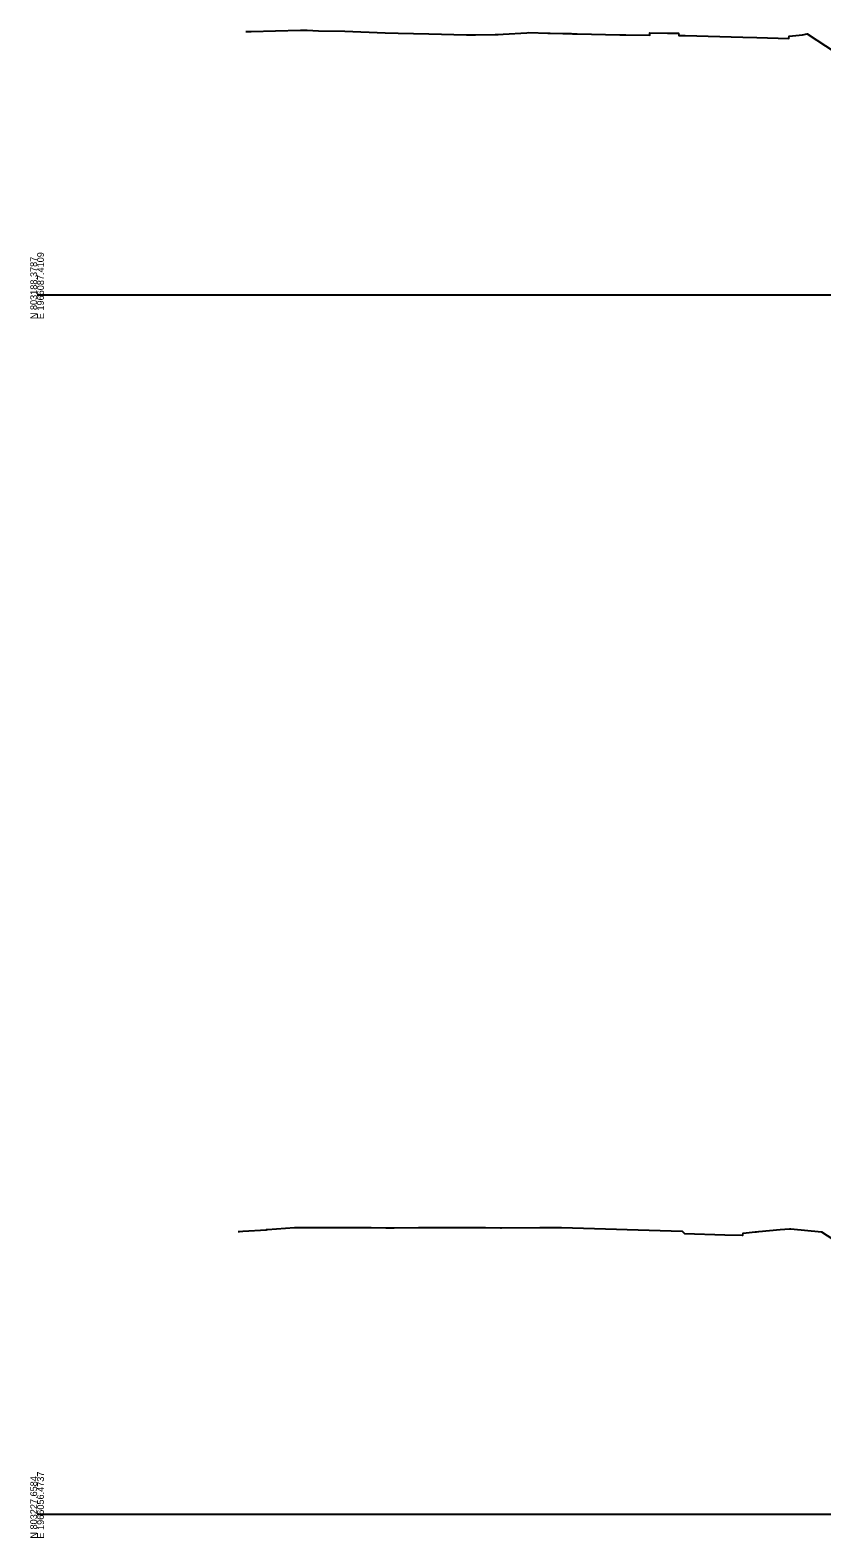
# Model space of a CAD drawing. Extents: x 1017 to 19997, y -1947 to 50737.
# Drawn here: x 11997 to 12322, y 25990 to 26609 of the extents above; entities that cross this region are included whole.
import ezdxf

# ---------------------------------------------------------------- set-up
doc = ezdxf.new("R2010")
doc.units = 0
for name, color, linetype in [('Default', 7, 'Continuous'), ('RD_GPK_XS_Cell', 7, 'Continuous'), ('RD_XS_ExGround', 7, 'Continuous')]:
    doc.layers.add(name, color=color, linetype=linetype)

msp = doc.modelspace()

# ---------------------------------------------------------------- linework, layer by layer
at = {"layer": 'RD_GPK_XS_Cell'}
for p, q in [((12000, 26500), (12600, 26500)), ((12000, 26000), (12600, 26000))]:
    msp.add_line(p, q, dxfattribs=at)
at = {"layer": 'RD_XS_ExGround'}
for points in [[(12085.52, 26607.97), (12086.34, 26608), (12087.72, 26608), (12097.77, 26608.23), (12107.96, 26608.49), (12109.3, 26608.52), (12110.71, 26608.49), (12115.28, 26608.29), (12126.1, 26608.06), (12142.6, 26607.47), (12147.97, 26607.26), (12160.51, 26606.95), (12176.07, 26606.61), (12179.7, 26606.54), (12187.73, 26606.68), (12189, 26606.74), (12191.08, 26606.83), (12200.8, 26607.47), (12201.51, 26607.49), (12209.39, 26607.29), (12210.32, 26607.26), (12215.47, 26607.16), (12217.58, 26607.11), (12218.85, 26607.08), (12219.44, 26607.07), (12221.43, 26607.04), (12238.9, 26606.64), (12240.42, 26606.62), (12241.37, 26606.58), (12251.09, 26606.46), (12251.19, 26607.36), (12258.35, 26607.26), (12262.9, 26607.22), (12263, 26606.32), (12263.36, 26606.32), (12265.62, 26606.32), (12289.24, 26605.71), (12294.96, 26605.5), (12308.11, 26605.15), (12308.21, 26606.05), (12313.67, 26606.55), (12315.62, 26607.07), (12327.06, 26599.51)], [(12082.44, 26115.93), (12082.93, 26115.96), (12084.26, 26116.04), (12094.01, 26116.67), (12094.02, 26116.72), (12094.5, 26116.69), (12105.48, 26117.53), (12110.81, 26117.53), (12114.41, 26117.58), (12115.4, 26117.58), (12116.01, 26117.58), (12117.18, 26117.58), (12118.15, 26117.58), (12120.55, 26117.58), (12122.42, 26117.58), (12126.33, 26117.58), (12128.93, 26117.57), (12131.61, 26117.57), (12134.34, 26117.57), (12136.92, 26117.57), (12142.92, 26117.42), (12146.36, 26117.44), (12156.37, 26117.62), (12157.92, 26117.62), (12161.35, 26117.62), (12163.65, 26117.59), (12165.75, 26117.59), (12167.88, 26117.6), (12170.3, 26117.6), (12173.69, 26117.61), (12174.63, 26117.6), (12175.66, 26117.6), (12176.78, 26117.59), (12177.69, 26117.59), (12178.86, 26117.58), (12180.06, 26117.57), (12181.65, 26117.55), (12183.47, 26117.53), (12183.82, 26117.52), (12189.91, 26117.37), (12190.38, 26117.37), (12206, 26117.55), (12215, 26117.5), (12264.45, 26116.05), (12265.32, 26115.13), (12281.95, 26114.55), (12288.95, 26114.42), (12289.25, 26114.38), (12289.35, 26115.28), (12294.32, 26115.77), (12294.86, 26115.77), (12295.87, 26115.91), (12304.62, 26116.73), (12308.46, 26116.99), (12309.01, 26116.95), (12321.46, 26115.73), (12330.38, 26110.06)]]:
    msp.add_lwpolyline(points, dxfattribs=at)

# ---------------------------------------------------------------- texts
at = {"layer": 'Default'}
for p in [(12000, 26500), (12000, 26000)]:
    msp.add_text('-', height=0.0001, dxfattribs=at).set_placement(p)
at = {"layer": 'RD_GPK_XS_Cell'}
for s, p in [('N 803188.3787', (12000, 26490)), ('E 1966087.4109', (12002.8, 26490)), ('N 803227.6584', (12000, 25990)), ('E 1966056.4737', (12002.8, 25990))]:
    msp.add_text(s, height=2.8, rotation=90, dxfattribs=at).set_placement(p)

doc.saveas('drawing.dxf')
